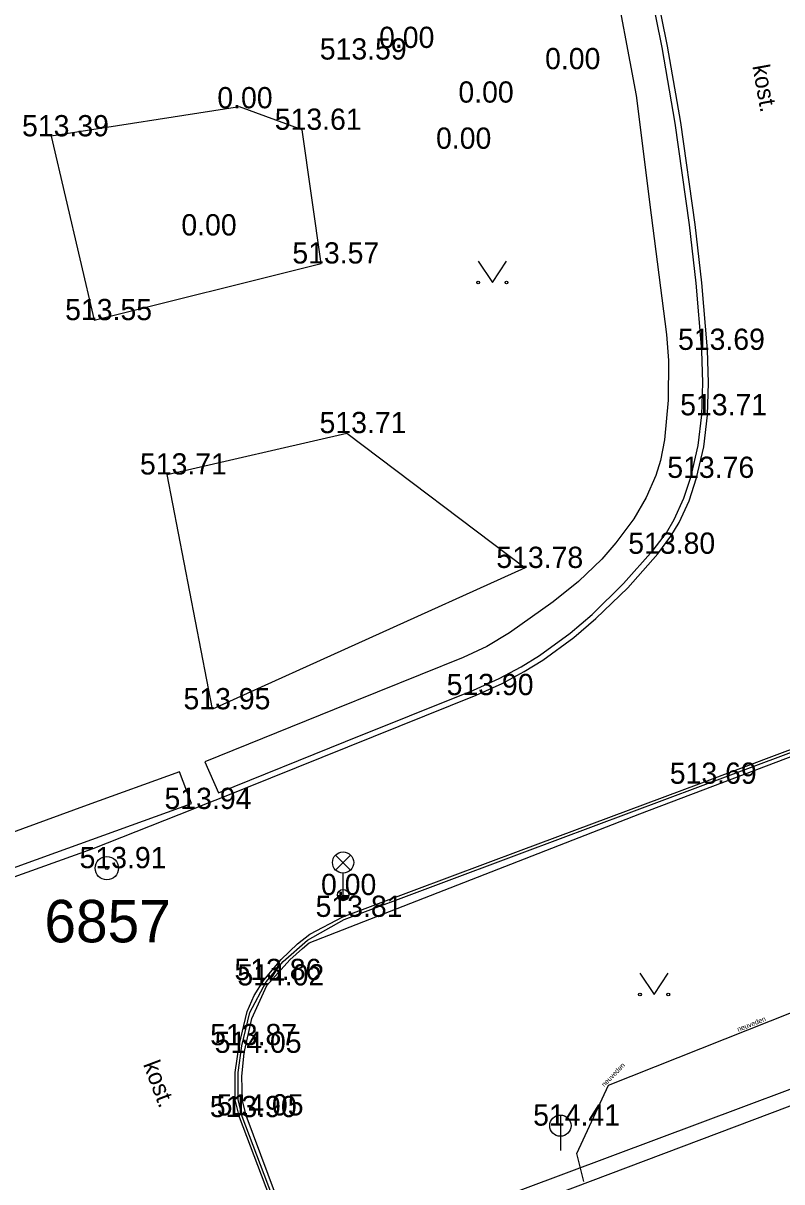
# Model space of a CAD drawing. Extents: x -668867 to -667827, y -1131943 to -1131019.
# Drawn here: x -668310.74 to -668283.96, y -1131843.17 to -1131802.26 of the extents above; entities that cross this region are included whole.
import ezdxf

# ---------------------------------------------------------------- set-up
doc = ezdxf.new("R2010")
doc.units = 0
for name, color, linetype in [('G_Bod_tecka', 7, 'Continuous'), ('G_Bod_vyska', 7, 'Continuous'), ('G_Bodove_pole', 7, 'Continuous'), ('G_Budovy_Objekty', 7, 'Continuous'), ('G_Objekty_technicke', 7, 'Continuous'), ('G_Plochy_zpevnene', 7, 'Continuous'), ('G_Ploty', 7, 'Continuous'), ('G_Popisy_povrchu', 7, 'Continuous'), ('G_Site-kanalizace', 7, 'Continuous'), ('G_Z_KANAL_podz_priblizne', 7, 'Continuous'), ('G_Zelen-okraj', 7, 'Continuous'), ('G_Zelen-Znacky', 7, 'Continuous'), ('Vrstva 17', 7, 'Continuous'), ('Vrstva 3', 7, 'Continuous')]:
    doc.layers.add(name, color=color, linetype=linetype)

msp = doc.modelspace()

# ---------------------------------------------------------------- linework, layer by layer
at = {"layer": 'G_Bod_tecka'}
for p, q in [((-668297.4, -1131803.14), (-668297.4, -1131803.14)), ((-668299.25, -1131803.55), (-668299.25, -1131803.55)), ((-668291.54, -1131803.89), (-668291.54, -1131803.89)), ((-668294.6, -1131805.07), (-668294.6, -1131805.07)), ((-668303.11, -1131805.27), (-668303.11, -1131805.27)), ((-668309.76, -1131806.26), (-668309.76, -1131806.26)), ((-668300.89, -1131806.03), (-668300.89, -1131806.03)), ((-668295.39, -1131806.7), (-668295.39, -1131806.7)), ((-668304.38, -1131809.76), (-668304.38, -1131809.76)), ((-668300.22, -1131810.75), (-668300.22, -1131810.75)), ((-668308.24, -1131812.75), (-668308.24, -1131812.75)), ((-668286.59, -1131813.8), (-668286.59, -1131813.8)), ((-668286.59, -1131816.11), (-668286.59, -1131816.11)), ((-668299.32, -1131816.74), (-668299.32, -1131816.74)), ((-668305.66, -1131818.2), (-668305.66, -1131818.2)), ((-668286.97, -1131818.32), (-668286.97, -1131818.32)), ((-668288.34, -1131821), (-668288.34, -1131821)), ((-668293.02, -1131821.5), (-668293.02, -1131821.5)), ((-668294.75, -1131825.99), (-668294.75, -1131825.99)), ((-668304.06, -1131826.49), (-668304.06, -1131826.49)), ((-668286.88, -1131829.12), (-668286.88, -1131829.12)), ((-668304.73, -1131830.01), (-668304.73, -1131830.01)), ((-668307.79, -1131832.1), (-668307.79, -1131832.1)), ((-668299.45, -1131833.05), (-668299.45, -1131833.05)), ((-668299.46, -1131833.82), (-668299.46, -1131833.82)), ((-668302.25, -1131836.05), (-668302.25, -1131836.05)), ((-668302.14, -1131836.24), (-668302.14, -1131836.24)), ((-668303.12, -1131838.35), (-668303.12, -1131838.35)), ((-668302.94, -1131838.62), (-668302.94, -1131838.62)), ((-668303.11, -1131840.89), (-668303.11, -1131840.89)), ((-668302.87, -1131840.83), (-668302.87, -1131840.83)), ((-668291.78, -1131841.19), (-668291.78, -1131841.19))]:
    msp.add_line(p, q, dxfattribs=at)
at = {"layer": 'G_Bodove_pole'}
for radius in [0.412, 0.05]:
    msp.add_circle((-668307.79, -1131832.1), radius, dxfattribs=at)
at = {"layer": 'G_Budovy_Objekty'}
msp.add_line((-668297.14, -1131845.57), (-668270.98, -1131835.7), dxfattribs=at)
at = {"layer": 'G_Objekty_technicke'}
for p, q in [((-668299.715, -1131831.635), (-668299.185, -1131832.165)), ((-668299.715, -1131832.165), (-668299.185, -1131831.635)), ((-668299.45, -1131833.05), (-668299.45, -1131832.275))]:
    msp.add_line(p, q, dxfattribs=at)
for centre, radius in [((-668299.45, -1131831.9), 0.375), ((-668299.45, -1131833.05), 0.2)]:
    msp.add_circle(centre, radius, dxfattribs=at)
for radius in [0.18, 0.16, 0.14, 0.12, 0.1, 0.08, 0.06, 0.04, 0.02]:
    msp.add_arc((-668299.45, -1131833.05), radius, 180, 0, dxfattribs=at)
at = {"layer": 'G_Plochy_zpevnene'}
for points in [[(-668303.81, -1131829.64), (-668299.28, -1131827.81), (-668294.75, -1131825.99), (-668293.83, -1131825.58), (-668293.06, -1131825.16), (-668292.4, -1131824.75), (-668291.31, -1131823.95), (-668290.53, -1131823.29), (-668289.4, -1131822.2), (-668288.34, -1131821), (-668287.88, -1131820.38), (-668287.59, -1131819.89), (-668287.23, -1131819.13), (-668286.97, -1131818.32), (-668286.72, -1131817.22), (-668286.59, -1131816.11), (-668286.55, -1131814.96), (-668286.59, -1131813.8), (-668286.79, -1131811.43), (-668287.02, -1131809.37), (-668287.53, -1131805.77), (-668288, -1131803.08), (-668288.81, -1131799.05), (-668289.72, -1131795.02)], [(-668301.39, -1131845.42), (-668303.11, -1131840.89), (-668303.26, -1131840.28), (-668303.26, -1131839.31), (-668303.12, -1131838.35), (-668302.84, -1131837.16), (-668302.59, -1131836.6), (-668302.25, -1131836.05), (-668301.64, -1131835.32), (-668301.06, -1131834.77), (-668300.63, -1131834.43), (-668299.46, -1131833.82), (-668293.17, -1131831.47), (-668286.88, -1131829.12), (-668283.94, -1131828.02), (-668281, -1131826.92), (-668278.46, -1131825.96), (-668275.93, -1131825), (-668275.48, -1131824.94), (-668275.03, -1131825.08), (-668274.66, -1131825.37), (-668274.42, -1131825.75), (-668272.73, -1131830.46), (-668271.04, -1131835.18)], [(-668300.71, -1131834.64), (-668299.41, -1131833.91), (-668293.13, -1131831.56), (-668286.84, -1131829.21), (-668283.9, -1131828.11), (-668280.96, -1131827.01), (-668278.44, -1131826.06), (-668275.92, -1131825.1), (-668275.5, -1131825.05), (-668275.08, -1131825.18), (-668274.73, -1131825.45), (-668274.51, -1131825.8), (-668272.82, -1131830.51), (-668272.31, -1131831.94), (-668272.21, -1131832.38)], [(-668319.29, -1131833.65), (-668318.35, -1131833.71), (-668317.42, -1131833.77), (-668316.64, -1131833.79), (-668315.49, -1131833.72), (-668314.91, -1131833.62), (-668314.34, -1131833.48), (-668311.86, -1131832.69), (-668308.27, -1131831.4), (-668304.73, -1131830.01), (-668304.27, -1131829.82), (-668303.81, -1131829.64)], [(-668301.57, -1131835.39), (-668300.71, -1131834.64)], [(-668297.83, -1131845.2), (-668271.15, -1131835.22)], [(-668299.58, -1131849.92), (-668301.29, -1131845.4), (-668303.01, -1131840.87), (-668303.16, -1131840.27), (-668303.15, -1131839.32), (-668303.02, -1131838.37), (-668302.74, -1131837.2), (-668302.17, -1131836.11), (-668301.57, -1131835.39)]]:
    msp.add_lwpolyline(points, dxfattribs=at)
at = {"layer": 'G_Ploty'}
for p, q in [((-668304.33, -1131828.34), (-668303.85, -1131829.44)), ((-668304.8, -1131829.82), (-668305.23, -1131828.7))]:
    msp.add_line(p, q, dxfattribs=at)
for points in [[(-668291.71, -1131794.33), (-668291.51, -1131794.46), (-668291.3, -1131794.6), (-668291.1, -1131794.8), (-668290.91, -1131795.21), (-668290.8, -1131795.66), (-668289.96, -1131800.24), (-668289.11, -1131804.82)], [(-668303.85, -1131829.44), (-668299.37, -1131827.63), (-668294.85, -1131825.82), (-668293.94, -1131825.4), (-668293.17, -1131824.99), (-668292.52, -1131824.59), (-668291.44, -1131823.8), (-668290.66, -1131823.14), (-668289.55, -1131822.05), (-668288.5, -1131820.87), (-668288.04, -1131820.26), (-668287.76, -1131819.79), (-668287.42, -1131819.04), (-668287.16, -1131818.26), (-668286.92, -1131817.18), (-668286.79, -1131816.09), (-668286.75, -1131814.96), (-668286.79, -1131813.82), (-668286.99, -1131811.45), (-668287.22, -1131809.39), (-668287.73, -1131805.8), (-668288.19, -1131803.12), (-668289, -1131799.1)], [(-668289.11, -1131804.82), (-668288.58, -1131809.04), (-668288.04, -1131813.26), (-668287.96, -1131814.18), (-668287.98, -1131815.58), (-668288.11, -1131816.98), (-668288.25, -1131817.71), (-668288.41, -1131818.24), (-668288.75, -1131819.01), (-668289.19, -1131819.76), (-668289.82, -1131820.61), (-668290.32, -1131821.19), (-668291.14, -1131821.98), (-668292.04, -1131822.7), (-668293.58, -1131823.79), (-668294.38, -1131824.27), (-668295.21, -1131824.66), (-668299.77, -1131826.5), (-668304.33, -1131828.34)], [(-668300.65, -1131834.74), (-668288.98, -1131830.18), (-668277.46, -1131825.82)], [(-668305.23, -1131828.7), (-668308.49, -1131829.88), (-668311.75, -1131831.06), (-668313.46, -1131831.81), (-668314.32, -1131832.13), (-668314.76, -1131832.23), (-668315.22, -1131832.26), (-668317.05, -1131832.27), (-668318.89, -1131832.27)], [(-668319.28, -1131833.45), (-668318.35, -1131833.51), (-668317.42, -1131833.57), (-668316.65, -1131833.6), (-668315.5, -1131833.54), (-668314.93, -1131833.44), (-668314.38, -1131833.28), (-668309.59, -1131831.55), (-668304.8, -1131829.82)], [(-668301.33, -1131835.34), (-668300.88, -1131834.94), (-668300.65, -1131834.74)], [(-668299.51, -1131849.9), (-668301.1, -1131845.6), (-668302.87, -1131840.83), (-668303, -1131840.3), (-668303.03, -1131839.46), (-668302.94, -1131838.62), (-668302.67, -1131837.41), (-668302.14, -1131836.24), (-668301.33, -1131835.34)]]:
    msp.add_lwpolyline(points, dxfattribs=at)
at = {"layer": 'G_Site-kanalizace'}
msp.add_line((-668291.78, -1131840.815), (-668291.78, -1131842.065), dxfattribs=at)
msp.add_circle((-668291.78, -1131841.19), 0.375, dxfattribs=at)
at = {"layer": 'G_Z_KANAL_podz_priblizne'}
msp.add_lwpolyline([(-668290.95, -1131843.16), (-668291.2, -1131842.18), (-668290.08, -1131839.76), (-668280.25, -1131835.85), (-668281.14, -1131826.95), (-668282.07, -1131818.39)], dxfattribs=at)
at = {"layer": 'G_Zelen-okraj'}
for points in [[(-668303.11, -1131805.22), (-668309.76, -1131806.26)], [(-668300.89, -1131806.03), (-668303.11, -1131805.22)], [(-668309.76, -1131806.26), (-668308.24, -1131812.75)], [(-668300.22, -1131810.75), (-668300.89, -1131806.03)], [(-668308.24, -1131812.75), (-668300.22, -1131810.75)], [(-668305.66, -1131818.2), (-668299.32, -1131816.74)], [(-668299.32, -1131816.74), (-668293.02, -1131821.5)], [(-668304.06, -1131826.49), (-668305.66, -1131818.2)], [(-668293.02, -1131821.5), (-668304.06, -1131826.49)]]:
    msp.add_lwpolyline(points, dxfattribs=at)
at = {"layer": 'G_Zelen-Znacky'}
for p, q in [((-668294.68, -1131810.67), (-668294.18, -1131811.42)), ((-668294.18, -1131811.42), (-668293.68, -1131810.67)), ((-668288.97, -1131835.81), (-668288.47, -1131836.56)), ((-668288.47, -1131836.56), (-668287.97, -1131835.81))]:
    msp.add_line(p, q, dxfattribs=at)
for centre in [(-668294.68, -1131811.42), (-668293.68, -1131811.42), (-668288.97, -1131836.56), (-668287.97, -1131836.56)]:
    msp.add_circle(centre, 0.05, dxfattribs=at)
at = {"layer": 'Vrstva 17'}
msp.add_lwpolyline([(-668290.95, -1131843.16), (-668291.2, -1131842.18), (-668290.08, -1131839.76), (-668280.25, -1131835.85), (-668281.143, -1131826.949), (-668282.07, -1131818.39)], dxfattribs=at)
msp.add_lwpolyline([(-668290.95, -1131843.16), (-668291.2, -1131842.18), (-668290.08, -1131839.76), (-668280.25, -1131835.85), (-668281.143, -1131826.949), (-668282.07, -1131818.39)], dxfattribs=at)

# ---------------------------------------------------------------- texts
at = {"layer": 'G_Bod_vyska'}
for s, p in [('0.00', (-668298.18, -1131803.14)), ('513.59', (-668300.274, -1131803.55)), ('0.00', (-668292.32, -1131803.89)), ('0.00', (-668303.89, -1131805.27)), ('0.00', (-668295.38, -1131805.07)), ('513.61', (-668301.864, -1131806.03)), ('513.39', (-668310.784, -1131806.26)), ('0.00', (-668296.17, -1131806.7)), ('0.00', (-668305.16, -1131809.76)), ('513.57', (-668301.242, -1131810.75)), ('513.55', (-668309.262, -1131812.75)), ('513.69', (-668287.628, -1131813.8)), ('513.71', (-668287.551, -1131816.11)), ('513.71', (-668300.281, -1131816.74)), ('513.71', (-668306.621, -1131818.2)), ('513.76', (-668288.006, -1131818.32)), ('513.80', (-668289.384, -1131821)), ('513.78', (-668294.042, -1131821.5)), ('513.90', (-668295.796, -1131825.99)), ('513.95', (-668305.084, -1131826.49)), ('513.69', (-668287.918, -1131829.12)), ('513.94', (-668305.754, -1131830.01)), ('513.91', (-668308.753, -1131832.1)), ('0.00', (-668300.23, -1131833.05)), ('513.81', (-668300.421, -1131833.82)), ('513.86', (-668303.286, -1131836.05)), ('514.02', (-668303.184, -1131836.24)), ('513.87', (-668304.142, -1131838.35)), ('514.05', (-668303.984, -1131838.62)), ('513.90', (-668304.156, -1131840.89)), ('514.05', (-668303.914, -1131840.83)), ('514.41', (-668292.741, -1131841.19))]:
    msp.add_text(s, height=0.75, dxfattribs=at).set_placement(p)
at = {"layer": 'G_Bodove_pole'}
msp.add_text('6857', height=1.5, dxfattribs=at).set_placement((-668309.994, -1131834.72))
at = {"layer": 'G_Popisy_povrchu'}
for rotation, p in [(280.1922, (-668285.006, -1131803.779)), (290.6235, (-668306.519, -1131839.023))]:
    msp.add_text('kost.', height=0.6, rotation=rotation, dxfattribs=at).set_placement(p)
at = {"layer": 'Vrstva 3'}
for rotation, p in [(21.7144, (-668285.497, -1131837.88)), (45.7451, (-668290.227, -1131839.836))]:
    msp.add_text('neuveden', height=0.1755, rotation=rotation, dxfattribs=at).set_placement(p)

doc.saveas('drawing.dxf')
